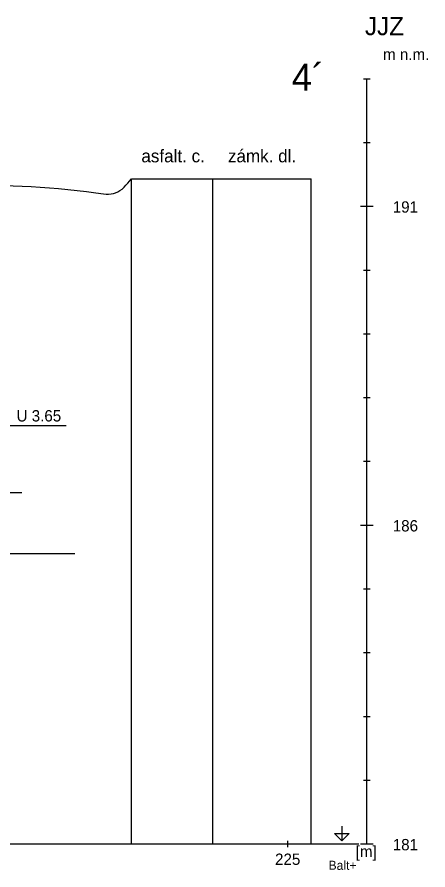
# Model space of a CAD drawing. Extents: x 3042 to 4120, y 576 to 2694.
# Drawn here: x 3437.6 to 3469.9, y 1824.6 to 1891.5 of the extents above; entities that cross this region are included whole.
import ezdxf

# ---------------------------------------------------------------- set-up
doc = ezdxf.new("R2010")
doc.units = 0
for name, color, linetype in [('19', 7, 'Continuous'), ('20', 7, 'Continuous'), ('21', 7, 'Continuous'), ('61', 7, 'Continuous'), ('7', 7, 'Continuous'), ('ig vrty popis', 7, 'Continuous'), ('komunikace', 7, 'Continuous'), ('pomocna', 7, 'Continuous'), ('rozhraní', 7, 'Continuous')]:
    doc.layers.add(name, color=color, linetype=linetype)

msp = doc.modelspace()

# ---------------------------------------------------------------- linework, layer by layer
at = {"layer": '19'}
for p, q in [((3464.811, 1886.667), (3465.319, 1886.667)), ((3464.811, 1881.667), (3465.319, 1881.667)), ((3464.557, 1876.667), (3465.573, 1876.667)), ((3464.811, 1871.667), (3465.319, 1871.667)), ((3464.811, 1866.667), (3465.319, 1866.667)), ((3464.811, 1861.667), (3465.319, 1861.667)), ((3464.811, 1856.667), (3465.319, 1856.667)), ((3464.557, 1851.667), (3465.573, 1851.667)), ((3464.811, 1846.667), (3465.319, 1846.667)), ((3464.811, 1841.667), (3465.319, 1841.667)), ((3464.811, 1836.667), (3465.319, 1836.667)), ((3464.811, 1831.667), (3465.319, 1831.667)), ((3464.557, 1826.667), (3465.573, 1826.667))]:
    msp.add_line(p, q, dxfattribs=at)
at = {"layer": '21'}
for p, q in [((3465.065, 1826.667), (3465.065, 1886.667)), ((3461.893, 1826.667), (3464.433, 1826.667))]:
    msp.add_line(p, q, dxfattribs=at)
msp.add_lwpolyline([(3463.1, 1828.064), (3463.1, 1826.921), (3462.528, 1827.492), (3463.671, 1827.492), (3463.1, 1826.921)], dxfattribs=at)
at = {"layer": '61'}
for p, q in [((3435.815, 1859.467), (3441.487, 1859.467)), ((3433.021, 1854.217), (3438.016, 1854.217))]:
    msp.add_line(p, q, dxfattribs=at)
at = {"layer": '7'}
for p, q in [((3233.882, 1826.667), (3464.028, 1826.667)), ((3458.882, 1826.413), (3458.882, 1826.921))]:
    msp.add_line(p, q, dxfattribs=at)
at = {"layer": 'komunikace'}
for p, q in [((3446.602, 1878.817), (3452.982, 1878.817)), ((3452.982, 1878.817), (3460.712, 1878.817))]:
    msp.add_line(p, q, dxfattribs=at)
at = {"layer": 'pomocna'}
for p, q in [((3446.602, 1826.667), (3446.602, 1878.817)), ((3452.982, 1826.667), (3452.982, 1878.817)), ((3460.712, 1826.667), (3460.712, 1878.817))]:
    msp.add_line(p, q, dxfattribs=at)
at = {"layer": 'rozhraní'}
for points in [[(3236.452, 1878.417), (3239.095, 1877.105), (3239.244, 1877.105), (3286.672, 1877.617), (3328.072, 1877.067), (3356.302, 1877.217), (3384.922, 1876.917), (3421.522, 1877.717), (3443.804, 1877.717), (3445.36, 1877.717), (3446.602, 1878.817)], [(3442.166, 1849.417), (3287.278, 1849.417), (3238.587, 1849.417)]]:
    msp.add_spline(points, degree=3, dxfattribs=at)

# ---------------------------------------------------------------- texts
at = {"layer": '19'}
for s, p in [('m n.m.', (3466.335, 1888.134)), ('191', (3467.097, 1876.165)), ('186', (3467.097, 1851.165)), ('181', (3467.097, 1826.165))]:
    msp.add_text(s, height=0.889, dxfattribs=at).set_placement(p)
at = {"layer": '20'}
msp.add_text('JJZ', height=1.4224, dxfattribs=at).set_placement((3464.917, 1890.081))
at = {"layer": '21'}
msp.add_text('Balt+', height=0.7112, dxfattribs=at).set_placement((3462.062, 1824.636))
at = {"layer": '61'}
msp.add_text('U 3.65', height=0.889, dxfattribs=at).set_placement((3437.593, 1859.791))
at = {"layer": '7'}
for s, p in [('[m]', (3464.191, 1825.628)), ('225', (3457.866, 1825.022))]:
    msp.add_text(s, height=0.889, dxfattribs=at).set_placement(p)
at = {"layer": 'ig vrty popis'}
msp.add_text('4´', height=2.132, dxfattribs=at).set_placement((3459.183, 1885.726))
at = {"layer": 'komunikace'}
for s, p in [('asfalt. c.', (3447.382, 1880.111)), ('zámk. dl.', (3454.172, 1880.111))]:
    msp.add_text(s, height=1, dxfattribs=at).set_placement(p)

doc.saveas('drawing.dxf')
